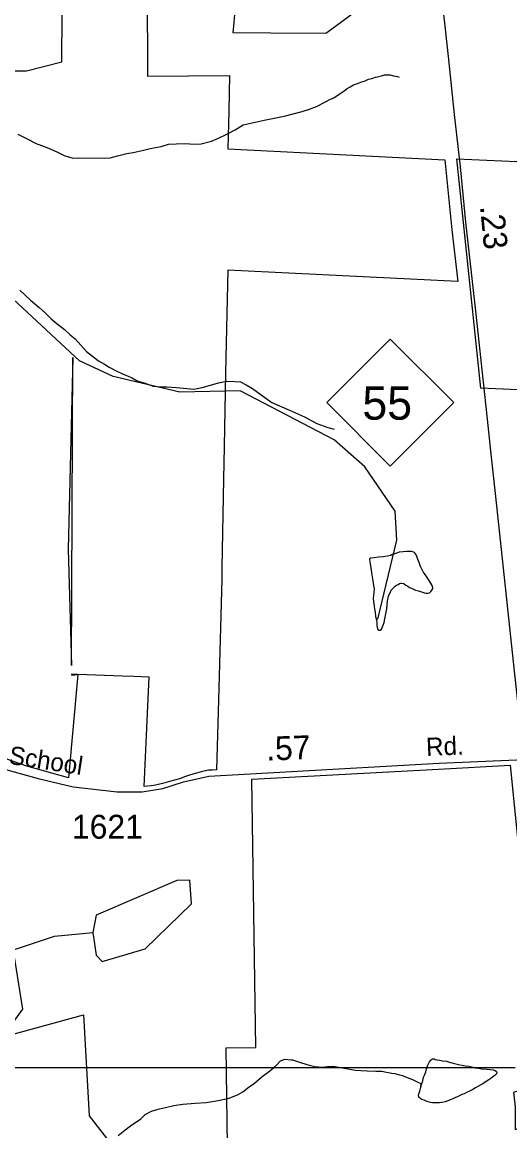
# Model space of a CAD drawing. Extents: x 2001466 to 2224147, y 644118 to 847247.
# Drawn here: x 2035507 to 2038063, y 745278 to 751088 of the extents above; entities that cross this region are included whole.
import ezdxf

# ---------------------------------------------------------------- set-up
doc = ezdxf.new("R2010")
doc.units = 0
for name, color, linetype in [('Exist Boundary Political City Limit New', 7, 'Continuous'), ('Exist Boundary Political City Limit New Hole', 7, 'Continuous'), ('Exist Hydrographic Creek Single Shore', 7, 'Continuous'), ('Exist Hydrographic Misc Water Feature', 7, 'Continuous'), ('Exist Road Primary NC Service Mileage Hundredths English Label', 7, 'Continuous'), ('Exist Road Primary NC Shield CELL', 7, 'Continuous'), ('Exist Road Primary NC Shield Number Label', 7, 'Continuous'), ('Exist Road Primary NC UnDivided 4 Lane Attributed', 7, 'Continuous'), ('Exist Road Secondary Mileage Hundredths English Label', 7, 'Continuous'), ('Exist Road Secondary Type 51 Attributed', 7, 'Continuous'), ('Exist Road Secondary Type 51 Label', 7, 'Continuous'), ('Exist Road Secondary Type 51 Number Label', 7, 'Continuous'), ('Map Preparation Boundary City Limit Buffer Line', 7, 'Continuous'), ('Map Preparation Inset Cut Line', 7, 'Continuous')]:
    doc.layers.add(name, color=color, linetype=linetype)

msp = doc.modelspace()

# ---------------------------------------------------------------- linework, layer by layer
at = {"layer": 'Exist Boundary Political City Limit New'}
msp.add_lwpolyline([(2036639.5, 751379.6), (2037325.4, 751373.6), (2037613.5, 751376.1), (2037631.8, 751212.1), (2037636.1, 751172), (2037289, 751169.3), (2037284.2, 751165.8), (2037148.4, 751064.8), (2037099.1, 751028.1), (2036809.5, 751030.6), (2036613.1, 751032.3), (2036617.9, 751086.9), (2036636.1, 751298.5), (2036639.5, 751379.6)], dxfattribs=at)
at = {"layer": 'Exist Boundary Political City Limit New Hole'}
for points in [[(2035274.5, 750833), (2035529.8, 750834), (2035714.9, 750880.8), (2035718.2, 751388.3)], [(2036162.1, 751262.9), (2036163.9, 750805.5), (2036593.1, 750809.4), (2036589.6, 750624.4), (2036585.8, 750424.4)], [(2036585.8, 750424.4), (2037721.5, 750366.6), (2037759.2, 750000), (2037790.4, 749729.8), (2036585.2, 749789.2), (2036574.4, 749331.8), (2036574.2, 749330.3), (2036572.6, 749246.4), (2036566.1, 748864.7), (2036563.1, 748692.5), (2036553.9, 748229.5), (2036552.8, 748170.5), (2036538.2, 747597.3), (2036525.5, 747171), (2036505.2, 747168.7), (2036484.1, 747168.2), (2036446, 747160.2), (2036420, 747153.3), (2036389.8, 747144.2), (2036363.6, 747135.7), (2036331, 747123.5), (2036279.1, 747109.3), (2036242.2, 747098.6), (2036206, 747089.9), (2036182.5, 747085.6), (2036146.6, 747082.7), (2036159.5, 747351.9), (2036172.5, 747655.2), (2036092.2, 747659), (2036032.8, 747661.7), (2035799.6, 747670.2)], [(2042102, 745400.8), (2042016.6, 745812.1), (2040960.5, 745796.6), (2040970.9, 746738.8), (2040975.4, 747014.3), (2038664.8, 747068.4), (2038415, 749146.9), (2037911, 749169.6), (2037784.4, 750371.8), (2038335, 750348.1)], [(2035749, 748327), (2035765.4, 747717.4), (2035773, 749331.6), (2035749, 748327)], [(2035799.6, 747670.2), (2035750.4, 747127.4), (2035532.5, 747189), (2035355.6, 747250.6)], [(2035799.6, 747670.2), (2035791.8, 747670.6), (2035766.5, 747672.3), (2035766.8, 747665.6), (2035799.6, 747670.2)], [(2036582.9, 745200.4), (2036576.2, 745713), (2036731.1, 745715.2), (2036711.2, 747120.9), (2037689, 747173.9), (2038064.1, 747194.9), (2038130.9, 746536.6), (2038250.8, 745536.6), (2038082, 745478.9), (2038090.9, 745403.3), (2038090, 745284.5), (2038246.2, 745336.7), (2038295.1, 745043.4)], [(2035455.1, 746254.4), (2035508.4, 745916.6), (2035401.8, 745769.9), (2035828.1, 745885.5), (2035859.2, 745356.7), (2035979.1, 745201.1)]]:
    msp.add_lwpolyline(points, dxfattribs=at)
at = {"layer": 'Exist Hydrographic Creek Single Shore'}
for points in [[(2037143, 748899.7), (2036650.3, 749155.6), (2036334.3, 749149), (2035984.3, 749231.6), (2035808.1, 749313.9), (2035383.3, 749706.5), (2035108.3, 749915.6), (2034775.3, 750230.8), (2034666.2, 750472.5), (2034508.3, 750547.9), (2034233.1, 750596.2), (2034058.2, 750714.6), (2033925.1, 750737), (2033641.2, 750739.5), (2033475.3, 750772.5), (2033383.2, 750836.7), (2033225.3, 750803.8), (2033125.2, 750881.3), (2032983.1, 751153.3), (2032749.2, 751397.6)], [(2037371.3, 747959.7), (2037470.3, 748374.4), (2037462.3, 748525.5), (2037303.2, 748758.4), (2037143, 748899.7)], [(2034725.4, 745981.1), (2035677.3, 746298), (2035877.2, 746316.9)]]:
    msp.add_lwpolyline(points, dxfattribs=at)
at = {"layer": 'Exist Hydrographic Misc Water Feature'}
for points in [[(2037140.6, 750691), (2037178.5, 750717.2), (2037194.5, 750729.2), (2037210.5, 750741.2), (2037226.3, 750749.2), (2037244.3, 750759.2), (2037264.4, 750767.3), (2037282.3, 750773.3), (2037304.4, 750781.4), (2037322.2, 750789.4), (2037340.3, 750793.4), (2037358.1, 750799.5), (2037376.2, 750803.5), (2037390.1, 750807.6), (2037406.1, 750811.6), (2037420.3, 750811.6), (2037436.3, 750811.6), (2037452.2, 750807.6), (2037464.1, 750805.7), (2037474.2, 750803.7), (2037482.2, 750799.7)], [(2035485.4, 750501.6), (2035527.4, 750480.4), (2035583.8, 750450.5), (2035619.9, 750439.1), (2035657.8, 750422.8), (2035692.1, 750407.2), (2035728.2, 750389.3), (2035772.3, 750376.1), (2035800.1, 750378), (2035936.3, 750375.2), (2035968.3, 750377), (2036006.2, 750387.7), (2036056, 750399.8), (2036088.2, 750405.7), (2036136, 750416.2), (2036178.1, 750426.9), (2036235.9, 750437.1), (2036273.6, 750449.5), (2036313.6, 750451.1), (2036363.6, 750451.8), (2036407.9, 750448.4), (2036445.6, 750450.1), (2036499.8, 750464.6), (2036535.7, 750481), (2036579.5, 750501.5), (2036623.4, 750523.6), (2036665.1, 750549.7), (2036713, 750560.2), (2036775, 750574.6), (2036880.8, 750595.4), (2036974.7, 750620.6), (2037012.6, 750632.1), (2037050.3, 750646.9), (2037096.3, 750671.4), (2037120.3, 750683.2), (2037140.6, 750691)], [(2035495, 749683.7), (2035551.4, 749631.7), (2035595.5, 749593.9), (2035627.5, 749564.5), (2035659.9, 749532.7), (2035690, 749506.6), (2035728.4, 749477.1), (2035758.5, 749449.4), (2035784.6, 749429.2), (2035845.1, 749361.6), (2035907.6, 749314.3), (2035939.6, 749296.5), (2035963.8, 749280.4), (2035999.9, 749260.8), (2036035.7, 749242.8), (2036080, 749225.5), (2036114.1, 749207.6), (2036146.1, 749197.9), (2036194.3, 749180.5), (2036230.3, 749176.5), (2036266.2, 749176.6), (2036316.5, 749173.1), (2036406.5, 749165.5), (2036450.4, 749174.5), (2036494.2, 749186.7), (2036536.3, 749199), (2036578.1, 749207.2), (2036622.2, 749205.5), (2036652.1, 749203.2), (2036680.2, 749187.8), (2036714.3, 749168.2), (2036758.8, 749134.6), (2036814.9, 749094.8), (2036907.4, 749055.2), (2036987.4, 749019.9), (2037051.8, 748985.9), (2037109.8, 748964.9), (2037142.6, 748954.5)], [(2037454.9, 748300), (2037446.9, 748298), (2037438.9, 748294), (2037419, 748290), (2037401, 748285.9), (2037374.9, 748283.9), (2037351, 748281.9), (2037332.9, 748279.8), (2037329, 748277.8), (2037327, 748271.8), (2037329, 748261.8), (2037331.1, 748247.8), (2037335.2, 748217.8), (2037337, 748201.8), (2037341.1, 748181.8), (2037345.2, 748159.8), (2037349.1, 748135.9), (2037351.4, 748117.8), (2037349.3, 748097.8), (2037347.3, 748069.8), (2037347.5, 748051.8), (2037351.4, 748029.8), (2037353.4, 748011.9), (2037357.5, 747995.9), (2037359.6, 747973.9), (2037363.7, 747955.9), (2037365.5, 747937.9), (2037365.5, 747925.9), (2037367.8, 747917.9), (2037371.7, 747905.9), (2037375.8, 747901.9), (2037379.7, 747901.9), (2037383.8, 747901.9), (2037389.7, 747907.9), (2037393.6, 747915.9), (2037399.6, 747927.9), (2037403.7, 747942), (2037407.5, 747962), (2037413.5, 747988), (2037417.4, 748014), (2037419.4, 748035.9), (2037421.3, 748055.9), (2037425.4, 748070), (2037427.2, 748082), (2037435.2, 748098), (2037441.4, 748112), (2037451.2, 748122), (2037461.3, 748132), (2037469.3, 748138.1), (2037477.3, 748142.1), (2037485.3, 748146.1), (2037491.2, 748148.1), (2037497.2, 748148.1), (2037505.2, 748146.2), (2037509.3, 748144.2), (2037517.3, 748138.2), (2037527.3, 748132.2), (2037537.1, 748126.2), (2037547.2, 748122.2), (2037555.2, 748118.2), (2037569.1, 748112.3), (2037583.3, 748108.3), (2037599.3, 748102.3), (2037615.3, 748098.3), (2037623.3, 748096.3), (2037631.3, 748096.4), (2037635.4, 748096.4), (2037641.3, 748098.4), (2037651.1, 748106.4), (2037657.3, 748116.4), (2037659.1, 748122.4), (2037657.3, 748130.4), (2037655.3, 748136.4), (2037645.2, 748154.4), (2037633.1, 748172.4), (2037619.2, 748194.3), (2037609.1, 748208.3), (2037601.1, 748222.3), (2037595, 748236.3), (2037587, 748256.3), (2037582.9, 748268.3), (2037579, 748278.3), (2037574.9, 748290.2), (2037568.9, 748302.2), (2037562.8, 748308.2), (2037554.8, 748312.2), (2037546.8, 748314.2), (2037536.7, 748314.2), (2037520.7, 748314.2), (2037502.9, 748312.1), (2037483, 748310.1), (2037468.9, 748306), (2037454.9, 748300)], [(2035877.2, 746316.9), (2035894.3, 746198.4), (2035927.3, 746164.9), (2036152.2, 746232.5), (2036394.2, 746467.1), (2036385.2, 746592), (2036318.3, 746590.1), (2035894.3, 746408.4), (2035877.2, 746316.9)], [(2036010.9, 745253.5), (2036045, 745281.6), (2036074.5, 745303.9), (2036128.4, 745340.6), (2036152.2, 745363.1), (2036184.2, 745381.2), (2036220.1, 745391.2), (2036258, 745401.1), (2036301.9, 745411.6), (2036349.9, 745418.1), (2036413.9, 745422.5), (2036471.7, 745427.1), (2036534, 745437.3), (2036591.9, 745450), (2036639.6, 745468), (2036663.4, 745482.2), (2036697.2, 745508.6), (2036725.1, 745528.5), (2036764.9, 745563), (2036804.7, 745593.3), (2036824.6, 745609.3), (2036842.6, 745623.7), (2036860.3, 745645.5), (2036884.3, 745654), (2036916.4, 745650.1), (2036924.4, 745650), (2036970.4, 745634.2), (2037010.6, 745622.8), (2037040.5, 745614.8), (2037078.6, 745611.5), (2037106.5, 745615), (2037132.4, 745617.8), (2037147.1, 745615.8)], [(2037596, 745506.7), (2037596, 745514.7), (2037602.1, 745526.7), (2037606, 745540.7), (2037608.1, 745552.7), (2037612, 745562.7), (2037615.9, 745570.7), (2037622, 745586.7), (2037625.9, 745602.7), (2037631.9, 745618.7), (2037637.8, 745632.7), (2037641.9, 745640.7), (2037647.9, 745648.7), (2037651.8, 745652.7), (2037657.9, 745654.8), (2037665.9, 745654.8), (2037671.9, 745652.8), (2037681.9, 745650.8), (2037695.9, 745648.8), (2037709.8, 745644.8), (2037729.9, 745642.9), (2037745.9, 745638.9), (2037765.8, 745633), (2037799.8, 745625), (2037829.7, 745619.1), (2037847.8, 745617.1), (2037869.7, 745611.2), (2037881.8, 745609.2), (2037897.8, 745607.2), (2037915.9, 745603.2), (2037941.9, 745601.3), (2037960, 745599.4), (2037976, 745597.4), (2037986, 745595.4), (2037991.9, 745589.4), (2037994, 745585.4), (2037991.9, 745577.4), (2037986, 745569.4), (2037972.1, 745559.3), (2037963.9, 745553.3), (2037952, 745545.3), (2037938, 745537.3), (2037922, 745525.3), (2037910.1, 745519.2), (2037894.1, 745511.2), (2037882, 745503.2), (2037868.1, 745495.1), (2037852.1, 745487.1), (2037836.1, 745479.1), (2037824.2, 745473.1), (2037810.3, 745469.1), (2037800.2, 745463.1), (2037788.1, 745457.1), (2037778.3, 745453.1), (2037768.2, 745447), (2037752.2, 745441), (2037738.3, 745434.9), (2037724.1, 745430.9), (2037706.3, 745426.9), (2037694.2, 745424.9), (2037680.3, 745424.9), (2037670.2, 745424.8), (2037658.1, 745424.8), (2037646.2, 745426.8), (2037634.1, 745430.7), (2037624.3, 745434.7), (2037614.2, 745438.7), (2037602.1, 745442.7), (2037596.2, 745446.7), (2037590.2, 745450.6), (2037586.1, 745454.6), (2037584.3, 745462.6), (2037586.1, 745472.6), (2037590.2, 745486.6), (2037594.1, 745500.6), (2037596, 745506.7)], [(2037147.1, 745615.8), (2037251.9, 745596), (2037283.9, 745594.1), (2037315.9, 745592.1), (2037360, 745590.2), (2037392, 745590.3), (2037416, 745586.3), (2037436, 745582.3), (2037442, 745580.3), (2037460, 745578.4), (2037477.9, 745574.4), (2037485.9, 745572.5), (2037500, 745568.5), (2037516, 745560.5), (2037538.2, 745552.5), (2037552.1, 745546.6), (2037566.1, 745540.6), (2037580, 745532.7), (2037596, 745526.7), (2037596, 745514.7), (2037596, 745506.7)]]:
    msp.add_lwpolyline(points, dxfattribs=at)
at = {"layer": 'Exist Road Primary NC Shield CELL'}
msp.add_lwpolyline([(2037102.9, 749094.7), (2037435.9, 749427.7), (2037768.9, 749094.7), (2037435.9, 748761.7)], close=True, dxfattribs=at)
at = {"layer": 'Exist Road Primary NC UnDivided 4 Lane Attributed'}
msp.add_lwpolyline([(2038137.5, 747224.9), (2038087.2, 747687.6), (2038043.4, 748096.4), (2037989.6, 748602.1), (2037966.6, 748808.8), (2037945.5, 749007.8), (2037885.2, 749573.4), (2037832.9, 750040.7), (2037803.4, 750329.6), (2037773.4, 750604.7), (2037741.1, 750907.5), (2037716.6, 751130.4), (2037692.8, 751321), (2037663.6, 751599.9), (2037645.9, 751761.3), (2037632.1, 751904.3), (2037612.9, 752081.8), (2037591.7, 752277.7), (2037568.7, 752478.3), (2037547.2, 752679.7), (2037522.6, 752905.6), (2037501.9, 753108.5), (2037475, 753347.5), (2037452.1, 753539.8)], dxfattribs=at)
at = {"layer": 'Exist Road Secondary Type 51 Attributed'}
msp.add_lwpolyline([(2035402.4, 747176.7), (2035590.6, 747124.2), (2035774.5, 747080.4), (2036005.3, 747055.2), (2036136.1, 747055.2), (2036243.7, 747071.5), (2036352.7, 747106.9), (2036486.2, 747136.9), (2037693.2, 747205.3), (2038137.5, 747224.9)], dxfattribs=at)
at = {"layer": 'Map Preparation Boundary City Limit Buffer Line'}
for points in [[(2035274.5, 750833), (2035529.8, 750834), (2035714.9, 750880.8), (2035718.2, 751388.3)], [(2036639.5, 751379.6), (2037325.4, 751373.6), (2037613.5, 751376.1), (2037631.8, 751212.1), (2037636.1, 751172), (2037289, 751169.3), (2037284.2, 751165.8), (2037148.4, 751064.8), (2037099.1, 751028.1), (2036809.5, 751030.6), (2036613.1, 751032.3), (2036617.9, 751086.9), (2036636.1, 751298.5), (2036639.5, 751379.6)], [(2036162.1, 751262.9), (2036163.9, 750805.5), (2036593.1, 750809.4), (2036589.6, 750624.4), (2036585.8, 750424.4)], [(2036585.8, 750424.4), (2037721.5, 750366.6), (2037759.2, 750000), (2037790.4, 749729.8), (2036585.2, 749789.2), (2036574.4, 749331.8), (2036574.2, 749330.3), (2036572.6, 749246.4), (2036566.1, 748864.7), (2036563.1, 748692.5), (2036553.9, 748229.5), (2036552.8, 748170.5), (2036538.2, 747597.3), (2036525.5, 747171), (2036505.2, 747168.7), (2036484.1, 747168.2), (2036446, 747160.2), (2036420, 747153.3), (2036389.8, 747144.2), (2036363.6, 747135.7), (2036331, 747123.5), (2036279.1, 747109.3), (2036242.2, 747098.6), (2036206, 747089.9), (2036182.5, 747085.6), (2036146.6, 747082.7), (2036159.5, 747351.9), (2036172.5, 747655.2), (2036092.2, 747659), (2036032.8, 747661.7), (2035799.6, 747670.2)], [(2042102, 745400.8), (2042016.6, 745812.1), (2040960.5, 745796.6), (2040970.9, 746738.8), (2040975.4, 747014.3), (2038664.8, 747068.4), (2038415, 749146.9), (2037911, 749169.6), (2037784.4, 750371.8), (2038335, 750348.1)], [(2035749, 748327), (2035765.4, 747717.4), (2035773, 749331.6), (2035749, 748327)], [(2035799.6, 747670.2), (2035750.4, 747127.4), (2035532.5, 747189), (2035355.6, 747250.6)], [(2035799.6, 747670.2), (2035791.8, 747670.6), (2035766.5, 747672.3), (2035766.8, 747665.6), (2035799.6, 747670.2)], [(2036582.9, 745200.4), (2036576.2, 745713), (2036731.1, 745715.2), (2036711.2, 747120.9), (2037689, 747173.9), (2038064.1, 747194.9), (2038130.9, 746536.6), (2038250.8, 745536.6), (2038082, 745478.9), (2038090.9, 745403.3), (2038090, 745284.5), (2038246.2, 745336.7), (2038295.1, 745043.4)], [(2035455.1, 746254.4), (2035508.4, 745916.6), (2035401.8, 745769.9), (2035828.1, 745885.5), (2035859.2, 745356.7), (2035979.1, 745201.1)]]:
    msp.add_lwpolyline(points, dxfattribs=at)
at = {"layer": 'Map Preparation Inset Cut Line'}
for p, q in [((2035875.1, 745607.9), (2035320.5, 745607.9)), ((2037492.4, 745607.9), (2035875.1, 745607.9)), ((2038091, 745607.9), (2037492.4, 745607.9))]:
    msp.add_line(p, q, dxfattribs=at)

# ---------------------------------------------------------------- texts
at = {"layer": 'Exist Road Primary NC Service Mileage Hundredths English Label'}
msp.add_text('.23', height=125, rotation=275.49859, dxfattribs=at).set_placement((2037906.2, 750123.5))
at = {"layer": 'Exist Road Primary NC Shield Number Label'}
msp.add_text('55', height=175, dxfattribs=at).set_placement((2037290, 749005))
at = {"layer": 'Exist Road Secondary Mileage Hundredths English Label'}
msp.add_text('.57', height=125, rotation=2.10186, dxfattribs=at).set_placement((2036788.1, 747218.3))
at = {"layer": 'Exist Road Secondary Type 51 Label'}
for s, rotation, p in [('Rd.', 2.24326, (2037625.3, 747242.8)), ('School', 351.13263, (2035433.3, 747202.3))]:
    msp.add_text(s, height=95, rotation=rotation, dxfattribs=at).set_placement(p)
at = {"layer": 'Exist Road Secondary Type 51 Number Label'}
msp.add_text('1621', height=125, dxfattribs=at).set_placement((2035768, 746809.4))

doc.saveas('drawing.dxf')
